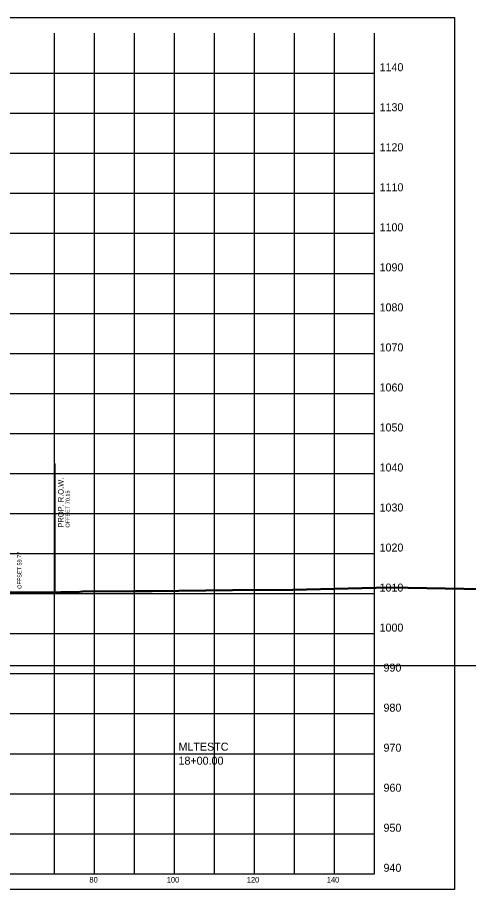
# Model space of a CAD drawing. Extents: x 1131015 to 1136271, y 133453 to 174329.
# Drawn here: x 1131401.2 to 1131513.9, y 168111.7 to 168329.6 of the extents above; entities that cross this region are included whole.
import ezdxf

# ---------------------------------------------------------------- set-up
doc = ezdxf.new("R2010")
doc.units = 0
for name, color, linetype in [('DESIGN - ROW - Right-of-Way and Easement Labels', 7, 'Continuous'), ('DESIGN - ROW - Right-of-Way Linework', 7, 'Continuous'), ('DESIGN - SHEET - Corner Text', 7, 'Continuous'), ('DESIGN - SHEET - Light Grid', 7, 'Continuous'), ('DESIGN - SHEET - Linework', 7, 'Continuous'), ('DESIGN - SHEET - Plot Shape', 7, 'Continuous'), ('DESIGN - TYPICAL - Slope Tie Text', 7, 'Continuous'), ('DESIGN - TYPICAL - Warning Text', 7, 'Continuous'), ('SURVEY - GROUND - Bottom of Topsoil Layer', 7, 'Continuous'), ('SURVEY - GROUND - Top of Ground', 7, 'Continuous')]:
    doc.layers.add(name, color=color, linetype=linetype)

msp = doc.modelspace()

# ---------------------------------------------------------------- linework, layer by layer
at = {"layer": 'DESIGN - ROW - Right-of-Way Linework'}
msp.add_line((1131410.6, 168186.14), (1131410.6, 168218.14), dxfattribs=at)
at = {"layer": 'DESIGN - SHEET - Light Grid'}
msp.add_line((1131340.46, 168167.66), (1131640.46, 168167.66), dxfattribs=at)
at = {"layer": 'DESIGN - SHEET - Linework'}
for p, q in [((1131410.46, 168115.66), (1131410.46, 168325.66)), ((1131420.46, 168115.66), (1131420.46, 168325.66)), ((1131430.46, 168115.66), (1131430.46, 168325.66)), ((1131440.46, 168115.66), (1131440.46, 168325.66)), ((1131450.46, 168115.66), (1131450.46, 168325.66)), ((1131460.46, 168115.66), (1131460.46, 168325.66)), ((1131470.46, 168115.66), (1131470.46, 168325.66)), ((1131480.46, 168115.66), (1131480.46, 168325.66)), ((1131190.46, 168315.66), (1131490.46, 168315.66)), ((1131190.46, 168305.66), (1131490.46, 168305.66)), ((1131190.46, 168295.66), (1131490.46, 168295.66)), ((1131190.46, 168285.66), (1131490.46, 168285.66)), ((1131190.46, 168275.66), (1131490.46, 168275.66)), ((1131190.46, 168265.66), (1131490.46, 168265.66)), ((1131190.46, 168255.66), (1131490.46, 168255.66)), ((1131190.46, 168245.66), (1131490.46, 168245.66)), ((1131190.46, 168235.66), (1131490.46, 168235.66)), ((1131190.46, 168225.66), (1131490.46, 168225.66)), ((1131190.46, 168215.66), (1131490.46, 168215.66)), ((1131190.46, 168205.66), (1131490.46, 168205.66)), ((1131190.46, 168195.66), (1131490.46, 168195.66)), ((1131190.46, 168185.66), (1131490.46, 168185.66)), ((1131190.46, 168175.66), (1131490.46, 168175.66)), ((1131190.46, 168165.66), (1131490.46, 168165.66)), ((1131190.46, 168155.66), (1131490.46, 168155.66)), ((1131190.46, 168145.66), (1131490.46, 168145.66)), ((1131190.46, 168135.66), (1131490.46, 168135.66)), ((1131190.46, 168125.66), (1131490.46, 168125.66))]:
    msp.add_line(p, q, dxfattribs=at)
msp.add_lwpolyline([(1131190.46, 168325.66), (1131190.46, 168115.66), (1131490.46, 168115.66), (1131490.46, 168325.66)], dxfattribs=at)
at = {"layer": 'DESIGN - SHEET - Plot Shape'}
msp.add_lwpolyline([(1131170.46, 168329.6), (1131510.46, 168329.6), (1131510.46, 168111.72), (1131170.46, 168111.72)], close=True, dxfattribs=at)
at = {"layer": 'SURVEY - GROUND - Bottom of Topsoil Layer'}
for p, q in [((1131412.01, 168185.9), (1131416.03, 168185.94)), ((1131416.03, 168185.94), (1131417.49, 168186.07)), ((1131417.49, 168186.07), (1131430.23, 168186.22)), ((1131430.23, 168186.22), (1131434.89, 168186.17)), ((1131434.89, 168186.17), (1131454.94, 168186.44)), ((1131454.94, 168186.44), (1131470.04, 168186.48)), ((1131470.04, 168186.48), (1131494.2, 168187.07)), ((1131494.2, 168187.07), (1131517.42, 168186.72)), ((1131397.36, 168185.83), (1131412.01, 168185.9))]:
    msp.add_line(p, q, dxfattribs=at)
at = {"layer": 'SURVEY - GROUND - Top of Ground'}
for p, q in [((1131397.36, 168186.08), (1131412.01, 168186.15)), ((1131412.01, 168186.15), (1131416.03, 168186.19)), ((1131416.03, 168186.19), (1131417.49, 168186.32)), ((1131417.49, 168186.32), (1131430.23, 168186.47)), ((1131430.23, 168186.47), (1131434.89, 168186.42)), ((1131434.89, 168186.42), (1131454.94, 168186.69)), ((1131454.94, 168186.69), (1131470.04, 168186.73)), ((1131470.04, 168186.73), (1131494.2, 168187.32)), ((1131494.2, 168187.32), (1131517.42, 168186.97))]:
    msp.add_line(p, q, dxfattribs=at)

# ---------------------------------------------------------------- texts
at = {"layer": 'DESIGN - ROW - Right-of-Way and Easement Labels'}
for s, height, p in [('PROP. R.O.W.', 1.4, (1131412.75, 168202.14)), ('OFFSET 70.15', 1, (1131414.25, 168202.14))]:
    msp.add_text(s, height=height, rotation=90, dxfattribs=at).set_placement(p)
at = {"layer": 'DESIGN - SHEET - Corner Text'}
for s, height, p in [('1140', 2, (1131491.7, 168316.16)), ('1130', 2, (1131491.7, 168306.16)), ('1120', 2, (1131491.7, 168296.16)), ('1110', 2, (1131491.7, 168286.16)), ('1100', 2, (1131491.7, 168276.16)), ('1090', 2, (1131491.7, 168266.16)), ('1080', 2, (1131491.7, 168256.16)), ('1070', 2, (1131491.7, 168246.16)), ('1060', 2, (1131491.7, 168236.16)), ('1050', 2, (1131491.7, 168226.16)), ('1040', 2, (1131491.7, 168216.16)), ('1030', 2, (1131491.7, 168206.16)), ('1020', 2, (1131491.7, 168196.16)), ('1010', 2, (1131491.7, 168186.16)), ('1000', 2, (1131491.7, 168176.16)), ('990', 2, (1131492.68, 168166.16)), ('980', 2, (1131492.68, 168156.16)), ('970', 2, (1131492.68, 168146.16)), ('960', 2, (1131492.68, 168136.16)), ('950', 2, (1131492.68, 168126.16)), ('940', 2, (1131492.68, 168116.16)), ('80', 1.4, (1131419.19, 168113.46)), ('100', 1.4, (1131438.51, 168113.46)), ('120', 1.4, (1131458.51, 168113.46)), ('140', 1.4, (1131478.51, 168113.46))]:
    msp.add_text(s, height=height, dxfattribs=at).set_placement(p)
at = {"layer": 'DESIGN - TYPICAL - Slope Tie Text'}
msp.add_text('OFFSET 59.77', height=1, rotation=90, dxfattribs=at).set_placement((1131402.22, 168186.84))
at = {"layer": 'DESIGN - TYPICAL - Warning Text'}
for s, p in [('MLTESTC', (1131441.46, 168146.41)), ('18+00.00', (1131441.46, 168142.91))]:
    msp.add_text(s, height=2, dxfattribs=at).set_placement(p)

doc.saveas('drawing.dxf')
